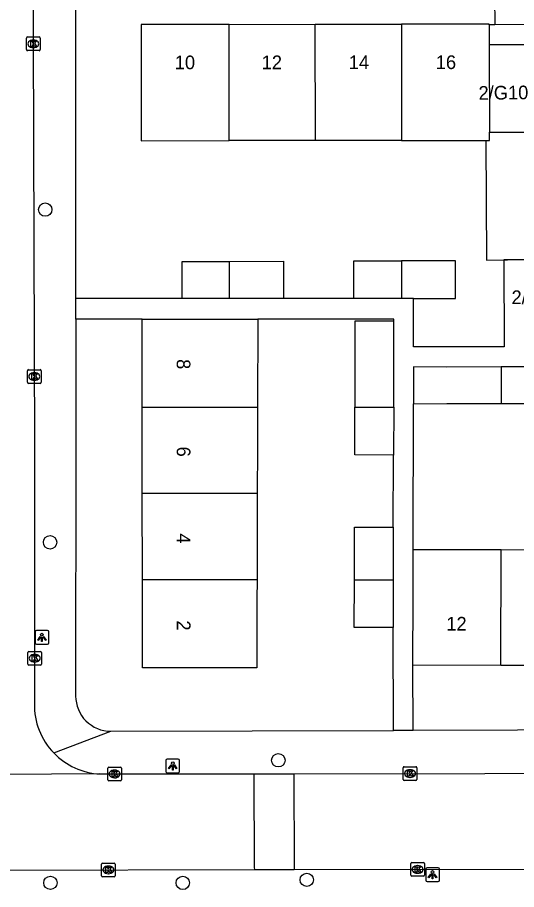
# Model space of a CAD drawing. Extents: x 160732 to 162105, y 387428 to 388479.
# Drawn here: x 161750.2 to 161786.7, y 388217.7 to 388281.5 of the extents above; entities that cross this region are included whole.
import ezdxf

# ---------------------------------------------------------------- set-up
doc = ezdxf.new("R2010")
doc.units = 0
for name, color, linetype in [('IMGEO_Boom', 7, 'Continuous'), ('IMGEO_Kolk', 7, 'Continuous'), ('IMGEO_Lichtpunt', 7, 'Continuous'), ('IMGEO_Muur', 7, 'Continuous'), ('IMGEO_Pand', 7, 'Continuous'), ('IMGEO_Pand_nummerreeks', 7, 'Continuous'), ('IMGEO_Rijbaan_lokaal_open', 7, 'Continuous'), ('IMGEO_Voetpad_open', 7, 'Continuous')]:
    doc.layers.add(name, color=color, linetype=linetype)

msp = doc.modelspace()

# ---------------------------------------------------------------- linework, layer by layer
at = {"layer": 'IMGEO_Boom'}
for centre in [(161752.233, 388267.455), (161752.589, 388243.114), (161769.294, 388227.167), (161752.614, 388218.203), (161762.3, 388218.2), (161771.377, 388218.422)]:
    msp.add_circle(centre, 0.489, dxfattribs=at)
at = {"layer": 'IMGEO_Kolk'}
for p, q in [((161750.864, 388279.157), (161750.864, 388280.009)), ((161750.939, 388280.083), (161751.791, 388280.083)), ((161751.865, 388280.009), (161751.865, 388279.157)), ((161751.375, 388279.303), (161751.35, 388279.303)), ((161751.352, 388279.863), (161751.377, 388279.863)), ((161751.791, 388279.083), (161750.939, 388279.083)), ((161750.933, 388254.819), (161750.933, 388255.671)), ((161751.008, 388255.745), (161751.86, 388255.745)), ((161751.934, 388255.671), (161751.934, 388254.819)), ((161751.421, 388255.525), (161751.446, 388255.525)), ((161751.86, 388254.745), (161751.008, 388254.745)), ((161751.444, 388254.965), (161751.419, 388254.965)), ((161750.968, 388234.205), (161750.968, 388235.057)), ((161751.043, 388235.131), (161751.895, 388235.131)), ((161751.456, 388234.911), (161751.481, 388234.911)), ((161751.969, 388235.057), (161751.969, 388234.205)), ((161751.895, 388234.131), (161751.043, 388234.131)), ((161751.479, 388234.351), (161751.454, 388234.351)), ((161756.81, 388225.741), (161756.81, 388226.593)), ((161756.885, 388226.667), (161757.737, 388226.667)), ((161757.298, 388226.447), (161757.323, 388226.447)), ((161757.811, 388226.593), (161757.811, 388225.741)), ((161778.434, 388225.774), (161778.434, 388226.626)), ((161778.509, 388226.7), (161779.361, 388226.7)), ((161778.922, 388226.48), (161778.947, 388226.48)), ((161779.435, 388226.626), (161779.435, 388225.774)), ((161757.737, 388225.667), (161756.885, 388225.667)), ((161757.321, 388225.887), (161757.296, 388225.887)), ((161779.361, 388225.7), (161778.509, 388225.7)), ((161778.945, 388225.92), (161778.92, 388225.92)), ((161756.362, 388218.724), (161756.362, 388219.576)), ((161756.437, 388219.65), (161757.289, 388219.65)), ((161756.85, 388219.43), (161756.875, 388219.43)), ((161757.363, 388219.576), (161757.363, 388218.724)), ((161778.983, 388218.758), (161778.983, 388219.61)), ((161779.058, 388219.684), (161779.91, 388219.684)), ((161779.471, 388219.464), (161779.496, 388219.464)), ((161779.984, 388219.61), (161779.984, 388218.758)), ((161757.289, 388218.65), (161756.437, 388218.65)), ((161756.873, 388218.87), (161756.848, 388218.87)), ((161779.91, 388218.684), (161779.058, 388218.684)), ((161779.494, 388218.904), (161779.469, 388218.904))]:
    msp.add_line(p, q, dxfattribs=at)
for points in [[(161750.864, 388279.157), (161750.864, 388280.009)], [(161750.939, 388280.083), (161751.791, 388280.083)], [(161751.865, 388280.009), (161751.865, 388279.157)], [(161751.185, 388279.783), (161751.308, 388279.783), (161751.308, 388279.632), (161751.438, 388279.783), (161751.602, 388279.783), (161751.456, 388279.632), (161751.609, 388279.383), (161751.457, 388279.383), (161751.372, 388279.547), (161751.308, 388279.48), (161751.308, 388279.383), (161751.185, 388279.383), (161751.185, 388279.783)], [(161751.791, 388279.083), (161750.939, 388279.083)], [(161750.933, 388254.819), (161750.933, 388255.671)], [(161751.008, 388255.745), (161751.86, 388255.745)], [(161751.934, 388255.671), (161751.934, 388254.819)], [(161751.254, 388255.445), (161751.377, 388255.445), (161751.377, 388255.294), (161751.507, 388255.445), (161751.671, 388255.445), (161751.525, 388255.294), (161751.678, 388255.045), (161751.526, 388255.045), (161751.441, 388255.209), (161751.377, 388255.142), (161751.377, 388255.045), (161751.254, 388255.045), (161751.254, 388255.445)], [(161751.86, 388254.745), (161751.008, 388254.745)], [(161750.968, 388234.205), (161750.968, 388235.057)], [(161751.043, 388235.131), (161751.895, 388235.131)], [(161751.289, 388234.831), (161751.412, 388234.831), (161751.412, 388234.68), (161751.542, 388234.831), (161751.706, 388234.831), (161751.56, 388234.68), (161751.713, 388234.431), (161751.561, 388234.431), (161751.476, 388234.595), (161751.412, 388234.528), (161751.412, 388234.431), (161751.289, 388234.431), (161751.289, 388234.831)], [(161751.969, 388235.057), (161751.969, 388234.205)], [(161751.895, 388234.131), (161751.043, 388234.131)], [(161756.81, 388225.741), (161756.81, 388226.593)], [(161756.885, 388226.667), (161757.737, 388226.667)], [(161757.131, 388226.367), (161757.254, 388226.367), (161757.254, 388226.216), (161757.384, 388226.367), (161757.548, 388226.367), (161757.402, 388226.216), (161757.555, 388225.967), (161757.403, 388225.967), (161757.318, 388226.131), (161757.254, 388226.064), (161757.254, 388225.967), (161757.131, 388225.967), (161757.131, 388226.367)], [(161757.811, 388226.593), (161757.811, 388225.741)], [(161778.434, 388225.774), (161778.434, 388226.626)], [(161778.509, 388226.7), (161779.361, 388226.7)], [(161778.755, 388226.4), (161778.878, 388226.4), (161778.878, 388226.249), (161779.008, 388226.4), (161779.172, 388226.4), (161779.026, 388226.249), (161779.179, 388226), (161779.027, 388226), (161778.942, 388226.164), (161778.878, 388226.097), (161778.878, 388226), (161778.755, 388226), (161778.755, 388226.4)], [(161779.435, 388226.626), (161779.435, 388225.774)], [(161757.737, 388225.667), (161756.885, 388225.667)], [(161779.361, 388225.7), (161778.509, 388225.7)], [(161756.362, 388218.724), (161756.362, 388219.576)], [(161756.437, 388219.65), (161757.289, 388219.65)], [(161756.683, 388219.35), (161756.806, 388219.35), (161756.806, 388219.199), (161756.936, 388219.35), (161757.1, 388219.35), (161756.954, 388219.199), (161757.107, 388218.95), (161756.955, 388218.95), (161756.87, 388219.114), (161756.806, 388219.047), (161756.806, 388218.95), (161756.683, 388218.95), (161756.683, 388219.35)], [(161757.363, 388219.576), (161757.363, 388218.724)], [(161778.983, 388218.758), (161778.983, 388219.61)], [(161779.058, 388219.684), (161779.91, 388219.684)], [(161779.304, 388219.384), (161779.427, 388219.384), (161779.427, 388219.233), (161779.557, 388219.384), (161779.721, 388219.384), (161779.575, 388219.233), (161779.728, 388218.984), (161779.576, 388218.984), (161779.491, 388219.148), (161779.427, 388219.081), (161779.427, 388218.984), (161779.304, 388218.984), (161779.304, 388219.384)], [(161779.984, 388219.61), (161779.984, 388218.758)], [(161757.289, 388218.65), (161756.437, 388218.65)], [(161779.91, 388218.684), (161779.058, 388218.684)]]:
    msp.add_lwpolyline(points, dxfattribs=at)
for centre, start, end in [((161750.941, 388280.007), 91.55205, 178.44795), ((161750.941, 388280.007), 91.55205, 178.44795), ((161751.789, 388280.007), 1.55205, 88.44795), ((161751.789, 388280.007), 1.55205, 88.44795), ((161750.941, 388279.159), 181.55205, 268.44795), ((161750.941, 388279.159), 181.55205, 268.44795), ((161751.789, 388279.159), 271.55205, 358.44795), ((161751.789, 388279.159), 271.55205, 358.44795), ((161751.01, 388255.669), 91.55205, 178.44795), ((161751.01, 388255.669), 91.55205, 178.44795), ((161751.858, 388255.669), 1.55205, 88.44795), ((161751.858, 388255.669), 1.55205, 88.44795), ((161751.01, 388254.821), 181.55205, 268.44795), ((161751.01, 388254.821), 181.55205, 268.44795), ((161751.858, 388254.821), 271.55205, 358.44795), ((161751.858, 388254.821), 271.55205, 358.44795), ((161751.045, 388235.055), 91.55205, 178.44795), ((161751.045, 388235.055), 91.55205, 178.44795), ((161751.893, 388235.055), 1.55205, 88.44795), ((161751.893, 388235.055), 1.55205, 88.44795), ((161751.045, 388234.207), 181.55205, 268.44795), ((161751.045, 388234.207), 181.55205, 268.44795), ((161751.893, 388234.207), 271.55205, 358.44795), ((161751.893, 388234.207), 271.55205, 358.44795), ((161756.887, 388226.591), 91.55205, 178.44795), ((161756.887, 388226.591), 91.55205, 178.44795), ((161757.735, 388226.591), 1.55205, 88.44795), ((161757.735, 388226.591), 1.55205, 88.44795), ((161778.511, 388226.624), 91.55205, 178.44795), ((161778.511, 388226.624), 91.55205, 178.44795), ((161779.359, 388226.624), 1.55205, 88.44795), ((161779.359, 388226.624), 1.55205, 88.44795), ((161756.887, 388225.743), 181.55205, 268.44795), ((161756.887, 388225.743), 181.55205, 268.44795), ((161757.735, 388225.743), 271.55205, 358.44795), ((161757.735, 388225.743), 271.55205, 358.44795), ((161778.511, 388225.776), 181.55205, 268.44795), ((161778.511, 388225.776), 181.55205, 268.44795), ((161779.359, 388225.776), 271.55205, 358.44795), ((161779.359, 388225.776), 271.55205, 358.44795), ((161756.439, 388219.574), 91.55205, 178.44795), ((161756.439, 388219.574), 91.55205, 178.44795), ((161757.287, 388219.574), 1.55205, 88.44795), ((161757.287, 388219.574), 1.55205, 88.44795), ((161779.06, 388219.608), 91.55205, 178.44795), ((161779.06, 388219.608), 91.55205, 178.44795), ((161779.908, 388219.608), 1.55205, 88.44795), ((161779.908, 388219.608), 1.55205, 88.44795), ((161756.439, 388218.726), 181.55205, 268.44795), ((161756.439, 388218.726), 181.55205, 268.44795), ((161757.287, 388218.726), 271.55205, 358.44795), ((161757.287, 388218.726), 271.55205, 358.44795), ((161779.06, 388218.76), 181.55205, 268.44795), ((161779.06, 388218.76), 181.55205, 268.44795), ((161779.908, 388218.76), 271.55205, 358.44795), ((161779.908, 388218.76), 271.55205, 358.44795)]:
    msp.add_arc(centre, 0.0765, start, end, dxfattribs=at)
for centre, major_axis, ratio, start_param, end_param in [((161751.351, 388279.583), (-0.387, 0.002), 0.722429, 4.712389, 7.853982), ((161751.376, 388279.583), (-0.39, 0.002), 0.717154, 1.570796, 4.712389), ((161751.42, 388255.245), (-0.387, 0.002), 0.722429, 4.712389, 7.853982), ((161751.445, 388255.245), (-0.39, 0.002), 0.717154, 1.570796, 4.712389), ((161751.455, 388234.631), (-0.387, 0.002), 0.722429, 4.712389, 7.853982), ((161751.48, 388234.631), (-0.39, 0.002), 0.717154, 1.570796, 4.712389), ((161757.297, 388226.167), (-0.387, 0.002), 0.722429, 4.712389, 7.853982), ((161757.322, 388226.167), (-0.39, 0.002), 0.717154, 1.570796, 4.712389), ((161778.921, 388226.2), (-0.387, 0.002), 0.722429, 4.712389, 7.853982), ((161778.946, 388226.2), (-0.39, 0.002), 0.717154, 1.570796, 4.712389), ((161756.849, 388219.15), (-0.387, 0.002), 0.722429, 4.712389, 7.853982), ((161756.874, 388219.15), (-0.39, 0.002), 0.717154, 1.570796, 4.712389), ((161779.47, 388219.184), (-0.387, 0.002), 0.722429, 4.712389, 7.853982), ((161779.495, 388219.184), (-0.39, 0.002), 0.717154, 1.570796, 4.712389)]:
    msp.add_ellipse(centre, major_axis=major_axis, ratio=ratio, start_param=start_param, end_param=end_param, dxfattribs=at)
at = {"layer": 'IMGEO_Lichtpunt'}
for p, q in [((161751.498, 388236.563), (161751.498, 388235.756)), ((161751.498, 388236.563), (161751.498, 388235.756)), ((161752.4, 388236.658), (161751.592, 388236.658)), ((161752.4, 388236.658), (161751.592, 388236.658)), ((161752.494, 388235.756), (161752.494, 388236.563)), ((161752.494, 388235.756), (161752.494, 388236.563)), ((161751.592, 388235.662), (161752.4, 388235.662)), ((161751.592, 388235.662), (161752.4, 388235.662)), ((161761.067, 388227.161), (161761.067, 388226.354)), ((161761.067, 388227.161), (161761.067, 388226.354)), ((161761.969, 388227.256), (161761.161, 388227.256)), ((161761.969, 388227.256), (161761.161, 388227.256)), ((161762.063, 388226.354), (161762.063, 388227.161)), ((161762.063, 388226.354), (161762.063, 388227.161)), ((161761.161, 388226.26), (161761.969, 388226.26)), ((161761.161, 388226.26), (161761.969, 388226.26)), ((161780.985, 388219.294), (161780.177, 388219.294)), ((161780.985, 388219.294), (161780.177, 388219.294)), ((161780.083, 388219.199), (161780.083, 388218.392)), ((161780.083, 388219.199), (161780.083, 388218.392)), ((161781.079, 388218.392), (161781.079, 388219.199)), ((161781.079, 388218.392), (161781.079, 388219.199)), ((161780.177, 388218.298), (161780.985, 388218.298)), ((161780.177, 388218.298), (161780.985, 388218.298))]:
    msp.add_line(p, q, dxfattribs=at)
for points in [[(161751.872, 388236.227), (161751.911, 388236.199), (161751.723, 388235.937), (161751.685, 388235.964), (161751.872, 388236.227)], [(161751.974, 388236.179), (161752.021, 388236.179), (161752.021, 388235.857), (161751.974, 388235.857), (161751.974, 388236.179)], [(161752.084, 388236.199), (161752.122, 388236.226), (161752.309, 388235.964), (161752.27, 388235.936), (161752.084, 388236.199)], [(161761.441, 388226.825), (161761.48, 388226.797), (161761.292, 388226.535), (161761.254, 388226.562), (161761.441, 388226.825)], [(161761.543, 388226.777), (161761.59, 388226.777), (161761.59, 388226.455), (161761.543, 388226.455), (161761.543, 388226.777)], [(161761.653, 388226.797), (161761.691, 388226.824), (161761.878, 388226.562), (161761.839, 388226.534), (161761.653, 388226.797)], [(161780.457, 388218.863), (161780.496, 388218.835), (161780.308, 388218.573), (161780.27, 388218.6), (161780.457, 388218.863)], [(161780.559, 388218.815), (161780.606, 388218.815), (161780.606, 388218.493), (161780.559, 388218.493), (161780.559, 388218.815)], [(161780.669, 388218.835), (161780.707, 388218.862), (161780.894, 388218.6), (161780.855, 388218.572), (161780.669, 388218.835)]]:
    msp.add_lwpolyline(points, dxfattribs=at)
for centre in [(161751.997, 388236.361), (161761.566, 388226.959), (161780.582, 388218.997)]:
    msp.add_circle(centre, 0.0994, dxfattribs=at)
for centre, start, end in [((161751.592, 388236.563), 90, 180), ((161751.592, 388236.563), 90, 180), ((161752.4, 388236.563), 0, 90), ((161752.4, 388236.563), 0, 90), ((161751.592, 388235.756), 180, 270), ((161751.592, 388235.756), 180, 270), ((161752.4, 388235.756), 270, 0), ((161752.4, 388235.756), 270, 360), ((161761.161, 388227.161), 90, 180), ((161761.161, 388227.161), 90, 180), ((161761.969, 388227.161), 0, 90), ((161761.969, 388227.161), 0, 90), ((161761.161, 388226.354), 180, 270), ((161761.161, 388226.354), 180, 270), ((161761.969, 388226.354), 270, 0), ((161761.969, 388226.354), 270, 360), ((161780.177, 388219.199), 90, 180), ((161780.177, 388219.199), 90, 180), ((161780.985, 388219.199), 0, 90), ((161780.985, 388219.199), 0, 90), ((161780.177, 388218.392), 180, 270), ((161780.177, 388218.392), 180, 270), ((161780.985, 388218.392), 270, 0), ((161780.985, 388218.392), 270, 360)]:
    msp.add_arc(centre, 0.0946, start, end, dxfattribs=at)
at = {"layer": 'IMGEO_Muur'}
msp.add_lwpolyline([(161784.49, 388272.518), (161784.521, 388263.756), (161787.602, 388263.802)], dxfattribs=at)
at = {"layer": 'IMGEO_Pand'}
for points in [[(161765.688, 388281.005), (161759.261, 388281), (161759.268, 388272.497), (161765.695, 388272.502)], [(161765.688, 388281.005), (161771.995, 388281.01)], [(161765.695, 388272.502), (161765.688, 388281.005)], [(161771.995, 388281.01), (161778.301, 388281.016)], [(161772.002, 388272.507), (161771.995, 388281.01)], [(161784.73, 388280.982), (161784.73, 388281.021), (161778.301, 388281.016)], [(161778.301, 388281.016), (161778.308, 388272.513)], [(161784.73, 388280.982), (161784.731, 388279.526)], [(161784.731, 388279.526), (161787.629, 388279.535)], [(161784.731, 388279.526), (161784.737, 388273.113)], [(161784.49, 388272.518), (161784.737, 388272.518), (161784.737, 388273.113)], [(161784.737, 388273.113), (161787.649, 388273.122)], [(161772.002, 388272.507), (161765.695, 388272.502)], [(161778.308, 388272.513), (161772.002, 388272.507)], [(161778.308, 388272.513), (161784.49, 388272.518)], [(161762.253, 388260.948), (161762.25, 388263.665), (161765.702, 388263.668)], [(161765.702, 388263.668), (161769.677, 388263.672), (161769.68, 388260.954)], [(161765.702, 388263.668), (161765.705, 388260.951)], [(161774.815, 388260.945), (161774.813, 388263.701), (161778.315, 388263.704)], [(161779.174, 388260.949), (161782.255, 388260.951), (161782.252, 388263.707), (161778.315, 388263.704)], [(161778.315, 388263.704), (161778.318, 388260.948)], [(161765.705, 388260.951), (161762.253, 388260.948)], [(161769.68, 388260.954), (161765.705, 388260.951)], [(161778.318, 388260.948), (161774.815, 388260.945)], [(161779.174, 388260.949), (161778.318, 388260.948)], [(161759.335, 388259.431), (161764.335, 388259.434), (161767.784, 388259.436)], [(161759.338, 388252.998), (161759.335, 388259.431)], [(161767.784, 388259.436), (161767.767, 388253.003)], [(161777.736, 388259.291), (161774.902, 388259.295), (161774.898, 388256.845), (161774.892, 388253.007)], [(161777.736, 388253.009), (161777.742, 388256.841), (161777.736, 388259.291)], [(161785.612, 388255.941), (161781.623, 388255.938), (161779.178, 388255.942), (161779.174, 388253.256)], [(161785.608, 388253.261), (161789.135, 388253.264), (161791.793, 388253.266), (161791.791, 388255.947)], [(161785.612, 388255.941), (161785.608, 388253.261)], [(161791.791, 388255.947), (161789.133, 388255.944), (161788.642, 388255.944), (161785.612, 388255.941)], [(161779.174, 388253.256), (161781.626, 388253.258), (161785.608, 388253.261)], [(161759.338, 388252.998), (161767.767, 388253.003)], [(161759.342, 388246.684), (161759.34, 388250), (161759.338, 388252.998)], [(161767.767, 388253.003), (161767.759, 388250), (161767.75, 388246.689)], [(161777.73, 388249.499), (161774.886, 388249.504), (161774.892, 388253.007)], [(161774.892, 388253.007), (161777.736, 388253.009)], [(161777.736, 388253.009), (161777.73, 388249.499)], [(161767.75, 388246.689), (161759.342, 388246.684)], [(161759.345, 388240.37), (161759.342, 388246.684)], [(161767.75, 388246.689), (161767.733, 388240.375)], [(161774.858, 388240.369), (161774.864, 388244.217), (161777.708, 388244.213)], [(161777.708, 388244.213), (161777.702, 388240.37)], [(161779.144, 388234.142), (161779.152, 388239.142), (161779.157, 388242.59)], [(161779.157, 388242.59), (161785.59, 388242.58)], [(161785.576, 388234.132), (161785.59, 388242.58)], [(161785.59, 388242.58), (161791.903, 388242.57)], [(161767.733, 388240.375), (161759.345, 388240.37)], [(161767.733, 388240.375), (161767.729, 388238.938), (161767.716, 388233.938), (161759.348, 388233.933), (161759.345, 388240.37)], [(161777.696, 388236.871), (161774.852, 388236.876), (161774.858, 388240.369)], [(161774.858, 388240.369), (161777.702, 388240.37)], [(161777.702, 388240.37), (161777.696, 388236.871)], [(161779.144, 388234.142), (161785.576, 388234.132)], [(161785.576, 388234.132), (161791.889, 388234.122)]]:
    msp.add_lwpolyline(points, dxfattribs=at)
at = {"layer": 'IMGEO_Rijbaan_lokaal_open'}
for points in [[(161751.23, 388317.592), (161751.442, 388250), (161751.444, 388231.331)], [(161784.49, 388272.518), (161784.521, 388263.756), (161785.805, 388263.775)], [(161787.602, 388263.802), (161785.805, 388263.775)], [(161770.433, 388226.187), (161840.358, 388226.296)], [(161756.24, 388226.165), (161738.496, 388226.061), (161738.196, 388226.088)], [(161756.24, 388226.165), (161767.533, 388226.183)], [(161767.533, 388226.183), (161770.433, 388226.187)], [(161767.565, 388219.166), (161767.56, 388219.321), (161767.533, 388226.183)], [(161770.433, 388226.187), (161770.46, 388219.353), (161770.462, 388219.17)], [(161770.462, 388219.17), (161840.298, 388219.275), (161841.348, 388219.272)], [(161749.011, 388219.136), (161767.565, 388219.166)], [(161767.565, 388219.166), (161770.462, 388219.17)]]:
    msp.add_lwpolyline(points, dxfattribs=at)
for centre, radius, start, end in [((161756.492, 388231.216), 5.049, 178.69416, 224.10065), ((161756.503, 388231.213), 5.055, 223.99479, 267.02266)]:
    msp.add_arc(centre, radius, start, end, dxfattribs=at)
at = {"layer": 'IMGEO_Voetpad_open'}
for points in [[(161754.465, 388260.949), (161754.467, 388282.946)], [(161785.12, 388283.008), (161785.125, 388280.982)], [(161785.125, 388280.982), (161784.73, 388280.982)], [(161788.994, 388280.991), (161785.125, 388280.982)], [(161785.805, 388263.775), (161785.81, 388257.413), (161779.177, 388257.408), (161779.174, 388260.949)], [(161762.253, 388260.948), (161754.465, 388260.949)], [(161754.465, 388259.431), (161754.465, 388260.949)], [(161774.815, 388260.945), (161769.68, 388260.954)], [(161754.465, 388259.431), (161754.464, 388250), (161754.463, 388231.867)], [(161759.335, 388259.431), (161754.465, 388259.431)], [(161777.736, 388259.291), (161777.746, 388259.442), (161767.784, 388259.436)], [(161779.157, 388242.59), (161779.174, 388253.256)], [(161777.708, 388244.213), (161777.73, 388249.499)], [(161777.717, 388229.355), (161777.696, 388236.871)], [(161779.157, 388229.359), (161779.144, 388234.142)], [(161752.866, 388227.702), (161757.041, 388229.298)], [(161757.041, 388229.298), (161777.717, 388229.355)], [(161779.157, 388229.359), (161777.717, 388229.355)], [(161817.281, 388229.464), (161779.157, 388229.359)]]:
    msp.add_lwpolyline(points, dxfattribs=at)
msp.add_arc((161757.036, 388231.871), 2.573, 180.08033, 270.12005, dxfattribs=at)

# ---------------------------------------------------------------- texts
at = {"layer": 'IMGEO_Pand_nummerreeks'}
for s, rotation, p in [('10', 0.04724, (161761.715, 388277.723)), ('12', 0.04724, (161768.076, 388277.728)), ('14', 0.04724, (161774.447, 388277.733)), ('16', 0.04584, (161780.814, 388277.737)), ('2/G10', 0.61828, (161783.95, 388275.49)), ('2/G09', 0.20174, (161786.36, 388260.54)), ('8', 270.02921, (161761.857, 388256.516)), ('6', 270.0363, (161761.861, 388250.119)), ('4', 270.02921, (161761.863, 388243.771)), ('2', 270.02921, (161761.866, 388237.399)), ('12', 359.9083, (161781.586, 388236.659))]:
    msp.add_text(s, height=1, rotation=rotation, dxfattribs=at).set_placement(p)

doc.saveas('drawing.dxf')
